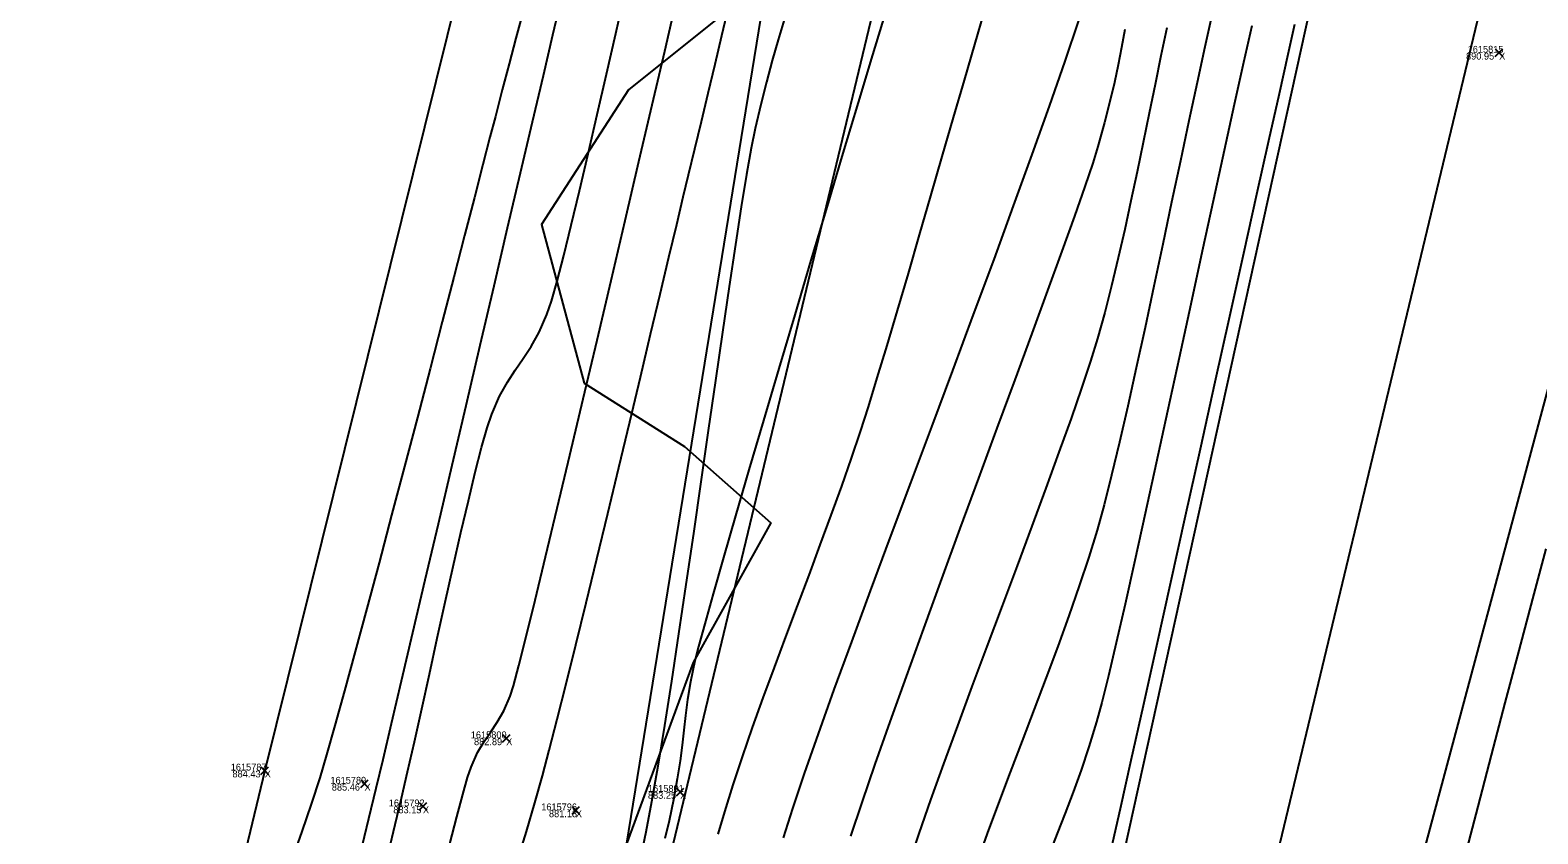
# Model space of a CAD drawing. Extents: x 1957117 to 1971063, y 701601 to 715861.
# Drawn here: x 1962933.7 to 1963010.4, y 704685 to 704725.9 of the extents above; entities that cross this region are included whole.
import ezdxf

# ---------------------------------------------------------------- set-up
doc = ezdxf.new("R2010")
doc.units = 0
for name, color, linetype in [('AP_X_Lights', 7, 'Continuous'), ('DT_X_Break_Line', 7, 'Continuous'), ('DT_X_Contour_Major', 7, 'Continuous'), ('DT_X_Contour_Minor', 7, 'Continuous'), ('DT_X_TIN_Hull', 7, 'Continuous'), ('GE_X_CL_20', 7, 'Continuous'), ('HY_X_Water_Edge', 7, 'Continuous'), ('PV_P_Shoulder', 7, 'Continuous'), ('RS_Raster1', 7, 'Continuous'), ('RW_X_Esmt_RR', 7, 'Continuous'), ('SC_Scratch1', 7, 'Continuous'), ('VG_X_Tree_Line_Rt', 7, 'Continuous')]:
    doc.layers.add(name, color=color, linetype=linetype)

msp = doc.modelspace()

# ---------------------------------------------------------------- linework, layer by layer
at = {"layer": 'AP_X_Lights'}
for p, q in [((1963008.285, 704724.511), (1963008.673, 704724.901)), ((1963008.285, 704724.901), (1963008.673, 704724.511)), ((1962957.76, 704689.619), (1962958.148, 704690.009)), ((1962957.76, 704690.009), (1962958.148, 704689.619)), ((1962945.476, 704687.978), (1962945.864, 704688.368)), ((1962945.476, 704688.368), (1962945.864, 704687.978)), ((1962950.55, 704687.307), (1962950.938, 704687.697)), ((1962950.55, 704687.697), (1962950.938, 704687.307)), ((1962966.613, 704686.891), (1962967.001, 704687.281)), ((1962966.613, 704687.281), (1962967.001, 704686.891)), ((1962953.522, 704686.153), (1962953.91, 704686.543)), ((1962953.522, 704686.543), (1962953.91, 704686.153)), ((1962961.303, 704685.952), (1962961.691, 704686.342)), ((1962961.303, 704686.342), (1962961.691, 704685.952))]:
    msp.add_line(p, q, dxfattribs=at)
at = {"layer": 'DT_X_Break_Line'}
for points in [[(1962854.549, 704243.654), (1962868.069, 704295.231), (1962879.669, 704344.313), (1962892.757, 704392.318), (1962905.964, 704443.142), (1962917.718, 704492.375), (1962926.962, 704538.336), (1962936.778, 704587.265), (1962949.215, 704630.669), (1962963.968, 704683.754), (1962972.038, 704733.348), (1962988.206, 704780.999), (1962994.689, 704830.943), (1963004.932, 704879.138), (1963021.822, 704927.498), (1963031.944, 704976.286), (1963045.21, 705027.355), (1963059.618, 705072.384), (1963067.267, 705121.949)], [(1962898.502, 704228.866), (1962909.862, 704285.214), (1962922.189, 704334.068), (1962935.173, 704382.087), (1962941.87, 704432.109), (1962957.87, 704479.084), (1962969.135, 704528.545), (1962980.039, 704577.268), (1962992.03, 704625.595), (1963002.128, 704674.596), (1963014.376, 704720.299), (1963028.69, 704776.02), (1963039.098, 704819.371), (1963047.66, 704863.952), (1963060.514, 704915.168), (1963074.044, 704961.959), (1963084.157, 705010.121), (1963093.862, 705036.7), (1963097.69, 705062.728), (1963110.134, 705110.941)], [(1963081.686, 705067.168), (1963070.617, 705018.992), (1963060.629, 704969.66), (1963044.793, 704921.859), (1963033.624, 704869.219), (1963022.038, 704824.561), (1963012.554, 704778.141), (1962998.858, 704727.004), (1962987.967, 704677.611), (1962975.675, 704626.305), (1962966.447, 704580.213), (1962950.262, 704533.092), (1962939.515, 704481.257), (1962926.044, 704436.037), (1962917.68, 704386.811), (1962906.11, 704337.415), (1962892.064, 704289.931), (1962881.011, 704234.451)]]:
    msp.add_lwpolyline(points, dxfattribs=at)
at = {"layer": 'DT_X_Contour_Major'}
for points in [[(1962958.795, 704726.75), (1962958.451, 704725.449), (1962958.104, 704724.137), (1962957.755, 704722.809), (1962957.403, 704721.46), (1962957.129, 704720.4), (1962956.77, 704719.009), (1962956.337, 704717.331), (1962955.84, 704715.41), (1962955.291, 704713.287), (1962954.7, 704711.005), (1962954.077, 704708.61), (1962953.433, 704706.142), (1962952.779, 704703.645), (1962952.125, 704701.163), (1962951.483, 704698.738), (1962950.863, 704696.413), (1962950.275, 704694.232), (1962949.731, 704692.237), (1962949.24, 704690.472), (1962948.814, 704688.98), (1962948.463, 704687.804), (1962948.034, 704686.461), (1962947.562, 704685.065), (1962947.054, 704683.627)], [(1962958.795, 704726.75), (1962958.451, 704725.449), (1962958.104, 704724.137), (1962957.755, 704722.809), (1962957.403, 704721.46), (1962957.129, 704720.4), (1962956.77, 704719.009), (1962956.337, 704717.331), (1962955.84, 704715.41), (1962955.291, 704713.287), (1962954.7, 704711.005), (1962954.077, 704708.61), (1962953.433, 704706.142), (1962952.779, 704703.645), (1962952.125, 704701.163), (1962951.483, 704698.738), (1962950.863, 704696.413), (1962950.275, 704694.232), (1962949.731, 704692.237), (1962949.24, 704690.472), (1962948.814, 704688.98), (1962948.463, 704687.804), (1962948.034, 704686.461), (1962947.562, 704685.065), (1962947.054, 704683.627)], [(1962950.527, 704683.899), (1962950.968, 704685.725), (1962951.339, 704687.271), (1962951.686, 704688.727), (1962952.121, 704690.568), (1962952.632, 704692.741), (1962953.208, 704695.195), (1962953.836, 704697.875), (1962954.505, 704700.73), (1962955.201, 704703.708), (1962955.913, 704706.755), (1962956.629, 704709.819), (1962957.337, 704712.847), (1962958.025, 704715.788), (1962958.68, 704718.588), (1962959.291, 704721.194), (1962959.845, 704723.555), (1962960.331, 704725.618), (1962960.736, 704727.33)], [(1962950.527, 704683.899), (1962950.968, 704685.725), (1962951.339, 704687.271), (1962951.686, 704688.727), (1962952.121, 704690.568), (1962952.632, 704692.741), (1962953.208, 704695.195), (1962953.836, 704697.875), (1962954.505, 704700.73), (1962955.201, 704703.708), (1962955.913, 704706.755), (1962956.629, 704709.819), (1962957.337, 704712.847), (1962958.025, 704715.788), (1962958.68, 704718.588), (1962959.291, 704721.194), (1962959.845, 704723.555), (1962960.331, 704725.618), (1962960.736, 704727.33)], [(1962987.068, 704726.348), (1962986.373, 704724.273), (1962985.58, 704721.987), (1962984.704, 704719.521), (1962983.758, 704716.908), (1962982.759, 704714.183), (1962981.721, 704711.379), (1962980.659, 704708.527), (1962979.589, 704705.662), (1962978.525, 704702.817), (1962977.482, 704700.024), (1962976.476, 704697.318), (1962975.521, 704694.73), (1962974.632, 704692.296), (1962973.825, 704690.046), (1962973.114, 704688.015), (1962972.514, 704686.236), (1962972.041, 704684.742)], [(1962987.068, 704726.348), (1962986.373, 704724.273), (1962985.58, 704721.987), (1962984.704, 704719.521), (1962983.758, 704716.908), (1962982.759, 704714.183), (1962981.721, 704711.379), (1962980.659, 704708.527), (1962979.589, 704705.662), (1962978.525, 704702.817), (1962977.482, 704700.024), (1962976.476, 704697.318), (1962975.521, 704694.73), (1962974.632, 704692.296), (1962973.825, 704690.046), (1962973.114, 704688.015), (1962972.514, 704686.236), (1962972.041, 704684.742)], [(1962998.074, 704726.146), (1962997.727, 704724.617), (1962997.279, 704722.621), (1962996.743, 704720.224), (1962996.135, 704717.493), (1962995.468, 704714.492), (1962994.757, 704711.288), (1962994.016, 704707.946), (1962993.259, 704704.532), (1962992.501, 704701.112), (1962991.755, 704697.751), (1962991.037, 704694.515), (1962990.361, 704691.471), (1962989.74, 704688.684), (1962989.19, 704686.219), (1962988.723, 704684.142)], [(1962998.074, 704726.146), (1962997.727, 704724.617), (1962997.279, 704722.621), (1962996.743, 704720.224), (1962996.135, 704717.493), (1962995.468, 704714.492), (1962994.757, 704711.288), (1962994.016, 704707.946), (1962993.259, 704704.532), (1962992.501, 704701.112), (1962991.755, 704697.751), (1962991.037, 704694.515), (1962990.361, 704691.471), (1962989.74, 704688.684), (1962989.19, 704686.219), (1962988.723, 704684.142)], [(1963010.856, 704699.458), (1963010.177, 704696.907), (1963009.48, 704694.277), (1963008.775, 704691.611), (1963008.075, 704688.95), (1963007.392, 704686.336), (1963006.738, 704683.811)], [(1963010.856, 704699.458), (1963010.177, 704696.907), (1963009.48, 704694.277), (1963008.775, 704691.611), (1963008.075, 704688.95), (1963007.392, 704686.336), (1963006.738, 704683.811)]]:
    msp.add_lwpolyline(points, dxfattribs=at)
at = {"layer": 'DT_X_Contour_Minor'}
for points in [[(1962951.974, 704684.061), (1962952.302, 704685.425), (1962952.625, 704686.772), (1962952.939, 704688.114), (1962953.285, 704689.642), (1962953.658, 704691.313), (1962954.048, 704693.083), (1962954.45, 704694.909), (1962954.856, 704696.748), (1962955.259, 704698.556), (1962955.652, 704700.289), (1962956.028, 704701.904), (1962956.38, 704703.358), (1962956.701, 704704.607), (1962956.983, 704705.607), (1962957.219, 704706.316), (1962957.615, 704707.219), (1962958.015, 704707.943), (1962958.417, 704708.558), (1962958.821, 704709.138), (1962959.224, 704709.753), (1962959.625, 704710.476), (1962960.022, 704711.38), (1962960.252, 704712.068), (1962960.541, 704713.087), (1962960.883, 704714.391), (1962961.267, 704715.935), (1962961.685, 704717.675), (1962962.129, 704719.565), (1962962.59, 704721.561), (1962963.06, 704723.618), (1962963.529, 704725.692), (1962963.99, 704727.737)], [(1962951.974, 704684.061), (1962952.302, 704685.425), (1962952.625, 704686.772), (1962952.939, 704688.114), (1962953.285, 704689.642), (1962953.658, 704691.313), (1962954.048, 704693.083), (1962954.45, 704694.909), (1962954.856, 704696.748), (1962955.259, 704698.556), (1962955.652, 704700.289), (1962956.028, 704701.904), (1962956.38, 704703.358), (1962956.701, 704704.607), (1962956.983, 704705.607), (1962957.219, 704706.316), (1962957.615, 704707.219), (1962958.015, 704707.943), (1962958.417, 704708.558), (1962958.821, 704709.138), (1962959.224, 704709.753), (1962959.625, 704710.476), (1962960.022, 704711.38), (1962960.252, 704712.068), (1962960.541, 704713.087), (1962960.883, 704714.391), (1962961.267, 704715.935), (1962961.685, 704717.675), (1962962.129, 704719.565), (1962962.59, 704721.561), (1962963.06, 704723.618), (1962963.529, 704725.692), (1962963.99, 704727.737)], [(1962955.084, 704684.437), (1962955.438, 704685.816), (1962955.742, 704686.956), (1962955.988, 704687.817), (1962956.168, 704688.353), (1962956.502, 704689.087), (1962956.836, 704689.659), (1962957.169, 704690.151), (1962957.501, 704690.643), (1962957.831, 704691.216), (1962958.159, 704691.951), (1962958.322, 704692.485), (1962958.596, 704693.516), (1962958.968, 704694.99), (1962959.427, 704696.852), (1962959.96, 704699.048), (1962960.554, 704701.523), (1962961.197, 704704.221), (1962961.876, 704707.09), (1962962.58, 704710.073), (1962963.295, 704713.115), (1962964.01, 704716.163), (1962964.711, 704719.162), (1962965.386, 704722.056), (1962966.023, 704724.792), (1962966.61, 704727.314)], [(1962955.084, 704684.437), (1962955.438, 704685.816), (1962955.742, 704686.956), (1962955.988, 704687.817), (1962956.168, 704688.353), (1962956.502, 704689.087), (1962956.836, 704689.659), (1962957.169, 704690.151), (1962957.501, 704690.643), (1962957.831, 704691.216), (1962958.159, 704691.951), (1962958.322, 704692.485), (1962958.596, 704693.516), (1962958.968, 704694.99), (1962959.427, 704696.852), (1962959.96, 704699.048), (1962960.554, 704701.523), (1962961.197, 704704.221), (1962961.876, 704707.09), (1962962.58, 704710.073), (1962963.295, 704713.115), (1962964.01, 704716.163), (1962964.711, 704719.162), (1962965.386, 704722.056), (1962966.023, 704724.792), (1962966.61, 704727.314)], [(1962958.511, 704683.539), (1962958.979, 704685.076), (1962959.41, 704686.537), (1962959.796, 704687.908), (1962960.144, 704689.21), (1962960.549, 704690.78), (1962961.003, 704692.579), (1962961.497, 704694.566), (1962962.021, 704696.701), (1962962.566, 704698.944), (1962963.124, 704701.255), (1962963.686, 704703.594), (1962964.242, 704705.92), (1962964.784, 704708.194), (1962965.303, 704710.375), (1962965.789, 704712.424), (1962966.234, 704714.301), (1962966.629, 704715.964), (1962966.965, 704717.375), (1962967.232, 704718.493), (1962967.55, 704719.815), (1962967.884, 704721.21), (1962968.229, 704722.652), (1962968.579, 704724.117), (1962968.928, 704725.578), (1962969.269, 704727.012)], [(1962958.511, 704683.539), (1962958.979, 704685.076), (1962959.41, 704686.537), (1962959.796, 704687.908), (1962960.144, 704689.21), (1962960.549, 704690.78), (1962961.003, 704692.579), (1962961.497, 704694.566), (1962962.021, 704696.701), (1962962.566, 704698.944), (1962963.124, 704701.255), (1962963.686, 704703.594), (1962964.242, 704705.92), (1962964.784, 704708.194), (1962965.303, 704710.375), (1962965.789, 704712.424), (1962966.234, 704714.301), (1962966.629, 704715.964), (1962966.965, 704717.375), (1962967.232, 704718.493), (1962967.55, 704719.815), (1962967.884, 704721.21), (1962968.229, 704722.652), (1962968.579, 704724.117), (1962968.928, 704725.578), (1962969.269, 704727.012)], [(1962977.277, 704726.828), (1962976.6, 704724.602), (1962975.866, 704722.172), (1962975.087, 704719.587), (1962974.28, 704716.894), (1962973.457, 704714.14), (1962972.634, 704711.374), (1962971.825, 704708.642), (1962971.044, 704705.992), (1962970.305, 704703.473), (1962969.622, 704701.131), (1962969.011, 704699.014), (1962968.485, 704697.171), (1962968.058, 704695.647), (1962967.745, 704694.492), (1962967.561, 704693.753), (1962967.34, 704692.689), (1962967.184, 704691.781), (1962967.072, 704690.977), (1962966.985, 704690.224), (1962966.9, 704689.471), (1962966.799, 704688.665), (1962966.66, 704687.752), (1962966.462, 704686.681), (1962966.239, 704685.613), (1962966.033, 704684.707)], [(1962977.277, 704726.828), (1962976.6, 704724.602), (1962975.866, 704722.172), (1962975.087, 704719.587), (1962974.28, 704716.894), (1962973.457, 704714.14), (1962972.634, 704711.374), (1962971.825, 704708.642), (1962971.044, 704705.992), (1962970.305, 704703.473), (1962969.622, 704701.131), (1962969.011, 704699.014), (1962968.485, 704697.171), (1962968.058, 704695.647), (1962967.745, 704694.492), (1962967.561, 704693.753), (1962967.34, 704692.689), (1962967.184, 704691.781), (1962967.072, 704690.977), (1962966.985, 704690.224), (1962966.9, 704689.471), (1962966.799, 704688.665), (1962966.66, 704687.752), (1962966.462, 704686.681), (1962966.239, 704685.613), (1962966.033, 704684.707)], [(1962982.269, 704726.815), (1962981.776, 704725.13), (1962981.25, 704723.315), (1962980.697, 704721.404), (1962980.127, 704719.43), (1962979.549, 704717.428), (1962978.97, 704715.431), (1962978.4, 704713.471), (1962977.846, 704711.584), (1962977.318, 704709.802), (1962976.822, 704708.16), (1962976.369, 704706.69), (1962975.966, 704705.427), (1962975.51, 704704.067), (1962975.012, 704702.644), (1962974.48, 704701.169), (1962973.921, 704699.654), (1962973.345, 704698.111), (1962972.758, 704696.549), (1962972.17, 704694.982), (1962971.589, 704693.42), (1962971.021, 704691.874), (1962970.476, 704690.355), (1962969.962, 704688.876), (1962969.486, 704687.446), (1962969.057, 704686.079), (1962968.729, 704684.928)], [(1962982.269, 704726.815), (1962981.776, 704725.13), (1962981.25, 704723.315), (1962980.697, 704721.404), (1962980.127, 704719.43), (1962979.549, 704717.428), (1962978.97, 704715.431), (1962978.4, 704713.471), (1962977.846, 704711.584), (1962977.318, 704709.802), (1962976.822, 704708.16), (1962976.369, 704706.69), (1962975.966, 704705.427), (1962975.51, 704704.067), (1962975.012, 704702.644), (1962974.48, 704701.169), (1962973.921, 704699.654), (1962973.345, 704698.111), (1962972.758, 704696.549), (1962972.17, 704694.982), (1962971.589, 704693.42), (1962971.021, 704691.874), (1962970.476, 704690.355), (1962969.962, 704688.876), (1962969.486, 704687.446), (1962969.057, 704686.079), (1962968.729, 704684.928)], [(1962993.876, 704726.681), (1962993.504, 704725.01), (1962993.107, 704723.185), (1962992.691, 704721.237), (1962992.259, 704719.196), (1962991.815, 704717.092), (1962991.365, 704714.957), (1962990.912, 704712.821), (1962990.46, 704710.715), (1962990.014, 704708.669), (1962989.578, 704706.714), (1962989.157, 704704.88), (1962988.754, 704703.198), (1962988.374, 704701.699), (1962988.021, 704700.413), (1962987.598, 704699.025), (1962987.117, 704697.566), (1962986.587, 704696.049), (1962986.021, 704694.489), (1962985.427, 704692.9), (1962984.818, 704691.293), (1962984.203, 704689.685), (1962983.593, 704688.087), (1962982.999, 704686.513), (1962982.431, 704684.977), (1962981.901, 704683.493)], [(1962993.876, 704726.681), (1962993.504, 704725.01), (1962993.107, 704723.185), (1962992.691, 704721.237), (1962992.259, 704719.196), (1962991.815, 704717.092), (1962991.365, 704714.957), (1962990.912, 704712.821), (1962990.46, 704710.715), (1962990.014, 704708.669), (1962989.578, 704706.714), (1962989.157, 704704.88), (1962988.754, 704703.198), (1962988.374, 704701.699), (1962988.021, 704700.413), (1962987.598, 704699.025), (1962987.117, 704697.566), (1962986.587, 704696.049), (1962986.021, 704694.489), (1962985.427, 704692.9), (1962984.818, 704691.293), (1962984.203, 704689.685), (1962983.593, 704688.087), (1962982.999, 704686.513), (1962982.431, 704684.977), (1962981.901, 704683.493)], [(1962972.095, 704726.385), (1962971.788, 704725.357), (1962971.488, 704724.305), (1962971.196, 704723.213), (1962970.908, 704722.068), (1962970.625, 704720.854), (1962970.424, 704719.856), (1962970.187, 704718.51), (1962969.917, 704716.857), (1962969.62, 704714.941), (1962969.299, 704712.803), (1962968.958, 704710.484), (1962968.602, 704708.026), (1962968.234, 704705.472), (1962967.858, 704702.863), (1962967.478, 704700.241), (1962967.099, 704697.648), (1962966.725, 704695.125), (1962966.359, 704692.715), (1962966.005, 704690.46), (1962965.668, 704688.4), (1962965.352, 704686.578), (1962965.061, 704685.037), (1962964.739, 704683.499)], [(1962972.095, 704726.385), (1962971.788, 704725.357), (1962971.488, 704724.305), (1962971.196, 704723.213), (1962970.908, 704722.068), (1962970.625, 704720.854), (1962970.424, 704719.856), (1962970.187, 704718.51), (1962969.917, 704716.857), (1962969.62, 704714.941), (1962969.299, 704712.803), (1962968.958, 704710.484), (1962968.602, 704708.026), (1962968.234, 704705.472), (1962967.858, 704702.863), (1962967.478, 704700.241), (1962967.099, 704697.648), (1962966.725, 704695.125), (1962966.359, 704692.715), (1962966.005, 704690.46), (1962965.668, 704688.4), (1962965.352, 704686.578), (1962965.061, 704685.037), (1962964.739, 704683.499)], [(1962989.431, 704725.888), (1962989.258, 704724.98), (1962989.086, 704724.096), (1962988.899, 704723.192), (1962988.678, 704722.224), (1962988.406, 704721.151), (1962988.067, 704719.927), (1962987.802, 704719.083), (1962987.396, 704717.89), (1962986.866, 704716.386), (1962986.228, 704714.612), (1962985.499, 704712.606), (1962984.694, 704710.409), (1962983.829, 704708.059), (1962982.921, 704705.596), (1962981.986, 704703.06), (1962981.041, 704700.488), (1962980.1, 704697.922), (1962979.181, 704695.401), (1962978.3, 704692.963), (1962977.473, 704690.648), (1962976.715, 704688.495), (1962976.044, 704686.544), (1962975.475, 704684.835)], [(1962989.431, 704725.888), (1962989.258, 704724.98), (1962989.086, 704724.096), (1962988.899, 704723.192), (1962988.678, 704722.224), (1962988.406, 704721.151), (1962988.067, 704719.927), (1962987.802, 704719.083), (1962987.396, 704717.89), (1962986.866, 704716.386), (1962986.228, 704714.612), (1962985.499, 704712.606), (1962984.694, 704710.409), (1962983.829, 704708.059), (1962982.921, 704705.596), (1962981.986, 704703.06), (1962981.041, 704700.488), (1962980.1, 704697.922), (1962979.181, 704695.401), (1962978.3, 704692.963), (1962977.473, 704690.648), (1962976.715, 704688.495), (1962976.044, 704686.544), (1962975.475, 704684.835)], [(1962991.568, 704725.967), (1962991.268, 704724.547), (1962990.968, 704723.096), (1962990.668, 704721.623), (1962990.365, 704720.138), (1962990.058, 704718.65), (1962989.745, 704717.168), (1962989.426, 704715.701), (1962989.097, 704714.259), (1962988.759, 704712.85), (1962988.408, 704711.484), (1962988.044, 704710.17), (1962987.688, 704709.011), (1962987.234, 704707.64), (1962986.694, 704706.085), (1962986.082, 704704.375), (1962985.412, 704702.538), (1962984.697, 704700.603), (1962983.949, 704698.597), (1962983.184, 704696.55), (1962982.413, 704694.489), (1962981.651, 704692.443), (1962980.911, 704690.441), (1962980.207, 704688.51), (1962979.551, 704686.679), (1962978.957, 704684.976), (1962978.439, 704683.431)], [(1962991.568, 704725.967), (1962991.268, 704724.547), (1962990.968, 704723.096), (1962990.668, 704721.623), (1962990.365, 704720.138), (1962990.058, 704718.65), (1962989.745, 704717.168), (1962989.426, 704715.701), (1962989.097, 704714.259), (1962988.759, 704712.85), (1962988.408, 704711.484), (1962988.044, 704710.17), (1962987.688, 704709.011), (1962987.234, 704707.64), (1962986.694, 704706.085), (1962986.082, 704704.375), (1962985.412, 704702.538), (1962984.697, 704700.603), (1962983.949, 704698.597), (1962983.184, 704696.55), (1962982.413, 704694.489), (1962981.651, 704692.443), (1962980.911, 704690.441), (1962980.207, 704688.51), (1962979.551, 704686.679), (1962978.957, 704684.976), (1962978.439, 704683.431)], [(1962995.896, 704726.08), (1962995.472, 704724.206), (1962994.999, 704722.077), (1962994.485, 704719.738), (1962993.939, 704717.234), (1962993.369, 704714.61), (1962992.785, 704711.91), (1962992.194, 704709.18), (1962991.605, 704706.465), (1962991.027, 704703.809), (1962990.468, 704701.258), (1962989.937, 704698.856), (1962989.442, 704696.648), (1962988.992, 704694.679), (1962988.596, 704692.994), (1962988.261, 704691.638), (1962987.998, 704690.656), (1962987.609, 704689.382), (1962987.212, 704688.196), (1962986.809, 704687.078), (1962986.4, 704686.007), (1962985.99, 704684.963), (1962985.579, 704683.923)], [(1962995.896, 704726.08), (1962995.472, 704724.206), (1962994.999, 704722.077), (1962994.485, 704719.738), (1962993.939, 704717.234), (1962993.369, 704714.61), (1962992.785, 704711.91), (1962992.194, 704709.18), (1962991.605, 704706.465), (1962991.027, 704703.809), (1962990.468, 704701.258), (1962989.937, 704698.856), (1962989.442, 704696.648), (1962988.992, 704694.679), (1962988.596, 704692.994), (1962988.261, 704691.638), (1962987.998, 704690.656), (1962987.609, 704689.382), (1962987.212, 704688.196), (1962986.809, 704687.078), (1962986.4, 704686.007), (1962985.99, 704684.963), (1962985.579, 704683.923)]]:
    msp.add_lwpolyline(points, dxfattribs=at)
at = {"layer": 'DT_X_TIN_Hull'}
msp.add_lwpolyline([(1963062.2, 705175.46), (1963037.999, 705077.244), (1963026.56, 705028.621), (1963015.244, 704980.352), (1962992.578, 704882.771), (1962981.085, 704833.91), (1962969.384, 704785.804), (1962957.851, 704737.276), (1962945.67, 704688.173), (1962933.954, 704639.432), (1962922.363, 704591.169), (1962899.093, 704494.258), (1962887.945, 704444.945), (1962875.826, 704396.455), (1962864.548, 704347.909), (1962854.544, 704302.816), (1962839.463, 704247.251)], dxfattribs=at)
at = {"layer": 'GE_X_CL_20'}
msp.add_lwpolyline([(1963418.3, 706437.397), (1962895.621, 704261.062)], dxfattribs=at)
at = {"layer": 'HY_X_Water_Edge'}
msp.add_spline([(1963191.723, 701994.048), (1963062.047, 702441.167), (1962863.491, 703169.356), (1962827.53, 703438.691), (1962823.213, 703537.412), (1962817.962, 703593.874), (1962817.97, 703697.316), (1962828.582, 703804.235), (1962836.461, 703844.734), (1962850.687, 703896.004), (1962867.251, 703938.846), (1962873.848, 703992.355), (1962884.135, 704091.371), (1962891.241, 704140.854), (1962897.382, 704180.529), (1962905.467, 704230.979), (1962943.949, 704328.022), (1962948.537, 704378.842), (1962964.114, 704426.264), (1963004.885, 704570.73), (1963042.054, 704716.522), (1963062.038, 704814.417), (1963072.171, 704860.237), (1963090.023, 704956.798), (1963107.066, 705031.783), (1963133.773, 705105.742), (1963148.685, 705206.74), (1963175.48, 705301.059), (1963191.635, 705353.417), (1963210.988, 705447.286), (1963219.532, 705497.27), (1963230.124, 705549.475), (1963251.052, 705591.159), (1963275.289, 705693.429), (1963292.982, 705784.032), (1963302.841, 705839.645), (1963335.126, 705936.766), (1963359.752, 706046.75), (1963389.133, 706177.299), (1963417.827, 706273.456), (1963475.868, 706451.902), (1963533.782, 706640.53), (1963553.86, 706696.984), (1963580.184, 706715.425), (1963609.172, 706718.73), (1963617.062, 706714.691), (1963619.447, 706694.678), (1963564.282, 706533.07), (1963531.853, 706395.229), (1963434.4, 706006.96), (1963354.09, 705679.186), (1963237.513, 705206.07), (1963167.369, 704892.962), (1963059.145, 704434.176), (1962907.914, 703908.742), (1962877.458, 703703.326), (1962898.357, 703412.121), (1962942.65, 703052.267), (1963048.963, 702674.866), (1963191.468, 702189.666), (1963245.396, 702019.832)], degree=3, dxfattribs=at)
at = {"layer": 'RW_X_Esmt_RR'}
msp.add_lwpolyline([(1962866.45, 704268.068), (1963123.345, 705337.727), (1963135.496, 705336.937), (1963400.797, 706441.601)], dxfattribs=at)
at = {"layer": 'VG_X_Tree_Line_Rt'}
msp.add_lwpolyline([(1962986.237, 704787.296), (1962981.745, 704768.701), (1962980.999, 704750.624), (1962978.13, 704746.854), (1962971.461, 704746.926), (1962966.551, 704737.148), (1962968.927, 704730.966), (1962968.939, 704726.627), (1962964.184, 704722.821), (1962959.744, 704715.96), (1962961.918, 704707.89), (1962967.024, 704704.665), (1962971.423, 704700.785), (1962967.465, 704693.674), (1962959.916, 704673.133)], dxfattribs=at)

# ---------------------------------------------------------------- texts
at = {"layer": 'PV_P_Shoulder'}
for s, p in [('890.95', (1963006.795, 704724.356)), ('882.89', (1962956.317, 704689.464)), ('884.43', (1962944.025, 704687.823)), ('885.46', (1962949.08, 704687.152)), ('883.25', (1962965.167, 704686.736)), ('883.15', (1962952.209, 704685.998)), ('881.18', (1962960.13, 704685.797))]:
    msp.add_text(s, height=0.35, dxfattribs=at).set_placement(p)
at = {"layer": 'RS_Raster1'}
for s, p in [('1615815', (1963006.878, 704724.706)), ('1615800', (1962956.152, 704689.814)), ('1615787', (1962943.937, 704688.173)), ('1615789', (1962949.008, 704687.502)), ('1615792', (1962951.98, 704686.348)), ('1615801', (1962965.167, 704687.086)), ('1615796', (1962959.736, 704686.147))]:
    msp.add_text(s, height=0.35, dxfattribs=at).set_placement(p)
at = {"layer": 'SC_Scratch1'}
for p in [(1963008.479, 704724.356), (1962957.954, 704689.464), (1962945.67, 704687.823), (1962950.744, 704687.152), (1962966.807, 704686.736), (1962953.716, 704685.998), (1962961.497, 704685.797)]:
    msp.add_text('X', height=0.35, dxfattribs=at).set_placement(p)

doc.saveas('drawing.dxf')
